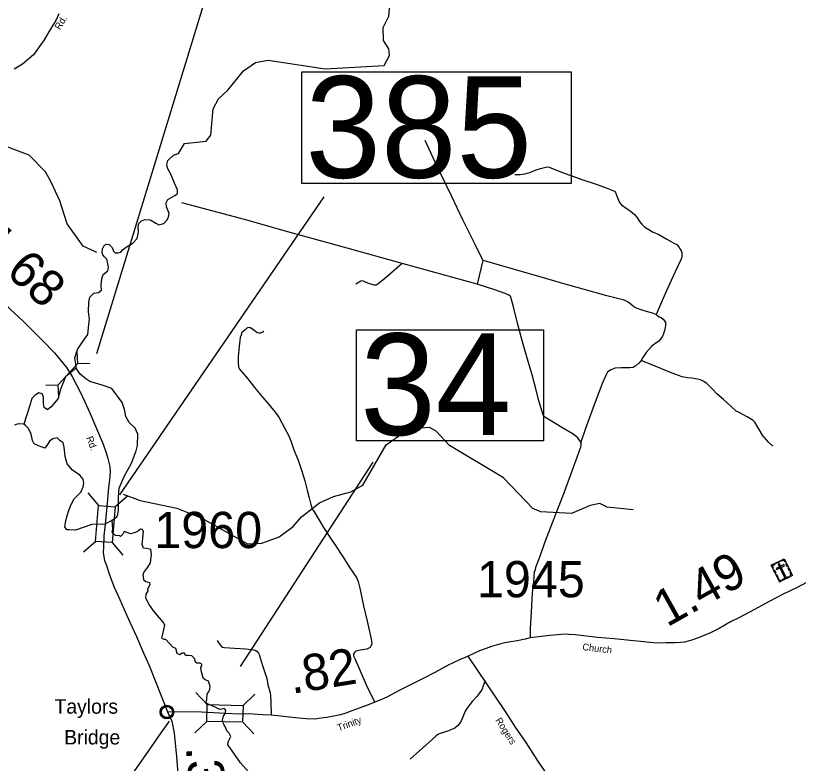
# Model space of a CAD drawing. Extents: x 2093524 to 2270757, y 289120 to 570408.
# Drawn here: x 2225397 to 2236187, y 398711 to 409015 of the extents above; entities that cross this region are included whole.
import ezdxf

# ---------------------------------------------------------------- set-up
doc = ezdxf.new("R2010")
doc.units = 0
for name, color, linetype in [('Exist Civil Demographics Community CELL', 7, 'Continuous'), ('Exist Civil Demographics Community Label', 7, 'Continuous'), ('Exist Cultural Cemetery CELL', 7, 'Continuous'), ('Exist Hydrographic Creek Single Shore', 7, 'Continuous'), ('Exist Hydrographic Misc Water Feature', 7, 'Continuous'), ('Exist Road Non-System Type 51', 7, 'Continuous'), ('Exist Road Secondary Mileage Hundredths English Label', 7, 'Continuous'), ('Exist Road Secondary Structure Culvert CELL', 7, 'Continuous'), ('Exist Road Secondary Structure Culvert Number Label', 7, 'Continuous'), ('Exist Road Secondary Structure Standard Bridge CELL', 7, 'Continuous'), ('Exist Road Secondary Structure Standard Bridge Number Label', 7, 'Continuous'), ('Exist Road Secondary Type 51 Attributed', 7, 'Continuous'), ('Exist Road Secondary Type 51 Label', 7, 'Continuous'), ('Exist Road Secondary Type 51 Number Label', 7, 'Continuous')]:
    doc.layers.add(name, color=color, linetype=linetype)

msp = doc.modelspace()

# ---------------------------------------------------------------- linework, layer by layer
at = {"layer": 'Exist Civil Demographics Community CELL'}
msp.add_lwpolyline([(2227404, 399430), (2227405, 399436), (2227407, 399443), (2227410, 399450), (2227413, 399455), (2227416, 399461), (2227420, 399466), (2227424, 399471), (2227429, 399475), (2227434, 399480), (2227440, 399484), (2227444, 399486), (2227449, 399489), (2227455, 399491), (2227461, 399493), (2227465, 399494), (2227470, 399495), (2227474, 399496), (2227480, 399496), (2227485, 399496), (2227490, 399495), (2227495, 399495), (2227500, 399494), (2227505, 399492), (2227510, 399490), (2227517, 399487), (2227523, 399484), (2227528, 399480), (2227533, 399476), (2227537, 399473), (2227541, 399469), (2227545, 399464), (2227548, 399460), (2227551, 399455), (2227553, 399449), (2227555, 399444), (2227557, 399439), (2227558, 399435), (2227559, 399429), (2227560, 399424), (2227560, 399418), (2227560, 399412), (2227559, 399407), (2227559, 399401), (2227557, 399395), (2227555, 399389), (2227553, 399384), (2227550, 399378), (2227546, 399373), (2227543, 399368), (2227539, 399363), (2227533, 399358), (2227528, 399354), (2227523, 399351), (2227519, 399348), (2227512, 399345), (2227505, 399342), (2227499, 399341), (2227492, 399340), (2227488, 399339), (2227484, 399339), (2227478, 399339), (2227474, 399339), (2227468, 399340), (2227462, 399341), (2227458, 399343), (2227452, 399344), (2227448, 399346), (2227444, 399349), (2227437, 399353), (2227431, 399357), (2227427, 399362), (2227422, 399366), (2227419, 399370), (2227416, 399375), (2227412, 399382), (2227410, 399385), (2227408, 399389), (2227406, 399397), (2227404, 399404), (2227404, 399410), (2227403, 399416), (2227403, 399421), (2227404, 399427)], close=True, dxfattribs=at)
for radius in [94.3, 76.7]:
    msp.add_circle((2227482, 399418), radius, dxfattribs=at)
at = {"layer": 'Exist Cultural Cemetery CELL'}
for points in [[(2235815, 401441), (2235994, 401528), (2236105, 401299), (2235926, 401212)], [(2236013, 401489), (2236003, 401484), (2235989, 401513), (2235952, 401495), (2235948, 401505), (2235994, 401528)], [(2235834, 401402), (2235844, 401407), (2235830, 401436), (2235867, 401453), (2235862, 401463), (2235815, 401441)], [(2235882, 401473), (2235928, 401496), (2235933, 401486), (2235887, 401463)], [(2235882, 401397), (2235890, 401381), (2235996, 401432), (2235987, 401449)], [(2235926, 401462), (2235909, 401454), (2235998, 401272), (2236015, 401280)], [(2236035, 401418), (2236016, 401457), (2236026, 401462), (2236045, 401423)], [(2236064, 401359), (2236045, 401398), (2236055, 401403), (2236074, 401364)], [(2235866, 401335), (2235847, 401374), (2235858, 401379), (2235877, 401340)], [(2235896, 401275), (2235877, 401314), (2235887, 401319), (2235906, 401280)], [(2236076, 401284), (2236071, 401295), (2236090, 401304), (2236073, 401341), (2236083, 401345), (2236105, 401299)], [(2235956, 401226), (2235951, 401237), (2235931, 401227), (2235914, 401263), (2235904, 401258), (2235926, 401212)], [(2235973, 401247), (2236049, 401284), (2236054, 401274), (2235978, 401237)]]:
    msp.add_lwpolyline(points, close=True, dxfattribs=at)
at = {"layer": 'Exist Hydrographic Creek Single Shore'}
for points in [[(2226588, 405750), (2226595, 405801), (2226619, 405846), (2226645, 405867), (2226687, 405862), (2226729, 405822), (2226748, 405768), (2226769, 405745), (2226809, 405745), (2226846, 405757), (2226868, 405787), (2226935, 405834), (2227013, 405881), (2227072, 405944), (2227093, 406034), (2227086, 406104), (2227097, 406151), (2227130, 406188), (2227177, 406207), (2227252, 406202), (2227332, 406156), (2227372, 406132), (2227438, 406151), (2227480, 406195), (2227506, 406240), (2227515, 406287), (2227479, 406382), (2227470, 406435), (2227496, 406482), (2227590, 406538), (2227630, 406566), (2227630, 406615), (2227585, 406707), (2227534, 406840), (2227494, 406904), (2227480, 406963), (2227494, 407017), (2227571, 407094), (2227640, 407116), (2227726, 407254), (2228022, 407286), (2228088, 407370), (2228118, 407730), (2228192, 407870), (2228324, 407988), (2228539, 408256), (2228704, 408368), (2228879, 408400), (2229663, 408283), (2230479, 408329), (2230553, 408466), (2230544, 408558), (2230468, 408671), (2230466, 408854), (2230540, 409007), (2230571, 409341)], [(2226815, 402381), (2226826, 402503), (2226893, 402663), (2226996, 402847), (2227058, 403017), (2227076, 403091), (2227080, 403247), (2227046, 403330), (2226961, 403408), (2226914, 403493), (2226896, 403587), (2226865, 403685), (2226725, 403878), (2226591, 403924), (2226419, 403971), (2226365, 404011), (2226288, 404075), (2226232, 404159), (2226225, 404218), (2226215, 404300), (2226250, 404415), (2226325, 404525), (2226393, 404621), (2226408, 404764), (2226417, 404832), (2226400, 404934), (2226407, 405065), (2226419, 405137), (2226476, 405189), (2226541, 405201), (2226581, 405234), (2226576, 405299), (2226584, 405388), (2226604, 405446), (2226668, 405498), (2226677, 405553), (2226670, 405595), (2226652, 405661), (2226621, 405691), (2226600, 405717), (2226588, 405750)], [(2226232, 404159), (2226084, 404037), (2226013, 403852), (2225983, 403741), (2225889, 403624), (2225837, 403584), (2225788, 403617), (2225781, 403669), (2225781, 403758), (2225762, 403805), (2225718, 403816), (2225666, 403786), (2225622, 403741), (2225589, 403629), (2225508, 403384)], [(2226076, 401970), (2226087, 402056), (2226126, 402186), (2226162, 402277), (2226203, 402358), (2226295, 402450), (2226328, 402520), (2226336, 402570), (2226328, 402628), (2226283, 402683), (2226181, 402753), (2226109, 402840), (2226082, 402940), (2226066, 403068), (2226051, 403128), (2226008, 403161), (2225970, 403195), (2225909, 403185), (2225864, 403149), (2225837, 403105), (2225801, 403056), (2225764, 403067), (2225712, 403086), (2225653, 403115), (2225628, 403160), (2225609, 403248), (2225573, 403326), (2225539, 403363), (2225508, 403384), (2225432, 403388), (2225381, 403373)], [(2226726, 402060), (2226790, 402107), (2226808, 402140), (2226815, 402201), (2226815, 402381)], [(2226726, 402060), (2226631, 402006), (2226446, 402002), (2226224, 401923), (2226134, 401930), (2226103, 401927), (2226076, 401970)], [(2228289, 399397), (2228292, 399417), (2228295, 399440), (2228287, 399453), (2228271, 399468), (2228239, 399457), (2228213, 399451), (2228176, 399473), (2228108, 399505), (2228064, 399521), (2228043, 399529), (2228024, 399551), (2228033, 399591), (2228037, 399669), (2228060, 399697), (2228075, 399731), (2228078, 399771), (2228063, 399816), (2228056, 399842), (2228009, 399861), (2227984, 399883), (2227961, 399971), (2227948, 400031), (2227965, 400053), (2227963, 400077), (2227935, 400090), (2227895, 400090), (2227875, 400107), (2227864, 400155), (2227828, 400193), (2227773, 400197), (2227739, 400197), (2227724, 400229), (2227718, 400231), (2227691, 400227), (2227661, 400205), (2227625, 400225), (2227604, 400295), (2227562, 400311), (2227469, 400419), (2227444, 400419), (2227414, 400437), (2227421, 400474), (2227454, 400617), (2227429, 400655), (2227300, 400809), (2227240, 400899), (2227190, 400985), (2227197, 401044), (2227222, 401090), (2227219, 401117), (2227252, 401177), (2227245, 401198), (2227193, 401214), (2227163, 401237), (2227159, 401284), (2227156, 401310), (2227166, 401343), (2227220, 401414), (2227254, 401472), (2227269, 401590), (2227262, 401660), (2227202, 401670), (2227158, 401677), (2227143, 401723), (2227158, 401900), (2227147, 401932), (2227117, 401936), (2227092, 401915), (2227050, 401892), (2226979, 401874), (2226894, 401904), (2226873, 401868), (2226842, 401839), (2226831, 401845), (2226772, 401849), (2226729, 401893), (2226736, 401944), (2226726, 402060)], [(2229189, 397935), (2228499, 398719), (2228352, 398929), (2228322, 398968), (2228325, 399007), (2228362, 399081), (2228340, 399128), (2228310, 399160), (2228292, 399209), (2228271, 399235), (2228256, 399267), (2228251, 399308), (2228264, 399364), (2228289, 399397)]]:
    msp.add_lwpolyline(points, dxfattribs=at)
at = {"layer": 'Exist Hydrographic Misc Water Feature'}
for points in [[(2226518, 405751), (2226326, 405840), (2226107, 406147), (2226005, 406463), (2225886, 406718), (2225810, 406861), (2225583, 407092), (2225043, 407293)], [(2226879, 402422), (2227112, 402332), (2227621, 402226), (2227964, 402088), (2228592, 401735), (2228791, 401744), (2229032, 401831), (2229223, 401975), (2229338, 402107), (2229587, 402302), (2229777, 402387), (2230018, 402454), (2230184, 402546), (2230505, 403101), (2230819, 403321), (2230853, 403320)], [(2233910, 402203), (2233552, 402243), (2233451, 402291), (2233318, 402264), (2233061, 402154), (2232636, 402176), (2232527, 402224), (2232124, 402645), (2231379, 403090), (2231195, 403290), (2231102, 403338), (2230853, 403320)]]:
    msp.add_lwpolyline(points, dxfattribs=at)
at = {"layer": 'Exist Road Non-System Type 51'}
for p, q in [((2231838, 405641), (2231761, 405315)), ((2231761, 405315), (2230725, 405600))]:
    msp.add_line(p, q, dxfattribs=at)
for points in [[(2231037, 407300), (2231178, 407001), (2231401, 406535), (2231558, 406205), (2231727, 405866), (2231838, 405641)], [(2232281, 406828), (2232347, 406827), (2232415, 406835), (2232447, 406844), (2232488, 406852), (2232574, 406889), (2232634, 406909), (2232708, 406928), (2232734, 406930), (2232754, 406926), (2232924, 406859), (2233215, 406754), (2233401, 406693), (2233538, 406644), (2233632, 406605), (2233654, 406596), (2233666, 406580), (2233682, 406542), (2233709, 406474), (2233723, 406442), (2233748, 406406), (2233828, 406353), (2233870, 406323), (2233927, 406274), (2233959, 406238), (2233999, 406178), (2234023, 406147), (2234070, 406101), (2234128, 406066), (2234176, 406038), (2234263, 405997), (2234375, 405935), (2234482, 405877), (2234514, 405859), (2234538, 405831), (2234560, 405799), (2234574, 405775), (2234580, 405747), (2234579, 405685), (2234567, 405651), (2234516, 405545), (2234457, 405415), (2234349, 405170), (2234229, 404895)], [(2230725, 405600), (2229968, 405812), (2229149, 406035), (2228551, 406204), (2227690, 406435)], [(2234229, 404895), (2234179, 404914), (2234063, 404946), (2233967, 404977), (2233921, 405004), (2233881, 405034), (2233840, 405068), (2233802, 405091), (2233774, 405097), (2233714, 405113), (2233546, 405155), (2233223, 405247), (2232939, 405326), (2232642, 405410), (2232243, 405527), (2231893, 405626), (2231838, 405641)], [(2230725, 405600), (2230481, 405390), (2230394, 405318), (2230378, 405306), (2230364, 405301), (2230346, 405299), (2230294, 405315), (2230254, 405328), (2230204, 405352), (2230179, 405360), (2230157, 405358), (2230086, 405315)], [(2233190, 403137), (2233148, 403195), (2233125, 403217), (2233082, 403248), (2232929, 403341), (2232786, 403426), (2232692, 403483), (2232680, 403493), (2232665, 403529), (2232616, 403692), (2232568, 403870), (2232517, 404067), (2232465, 404251), (2232383, 404518), (2232317, 404775), (2232254, 405021), (2232229, 405117), (2232222, 405139), (2232216, 405151), (2232198, 405162), (2232146, 405186), (2232004, 405237), (2231761, 405315)], [(2234229, 404895), (2234268, 404865), (2234294, 404853), (2234322, 404832), (2234344, 404810), (2234358, 404784), (2234357, 404746), (2234353, 404718), (2234343, 404678), (2234326, 404618), (2234314, 404596), (2234298, 404570), (2234264, 404529), (2234241, 404517), (2234209, 404493), (2234165, 404454), (2234127, 404412), (2234090, 404374), (2234044, 404306), (2234021, 404262)], [(2228820, 404663), (2228796, 404647), (2228774, 404637), (2228752, 404637), (2228726, 404644), (2228704, 404660), (2228668, 404690), (2228637, 404712), (2228620, 404715), (2228602, 404719), (2228586, 404709), (2228562, 404687), (2228536, 404665), (2228516, 404649), (2228504, 404617), (2228492, 404579), (2228487, 404537), (2228480, 404462), (2228467, 404314), (2228463, 404241), (2228470, 404173), (2228482, 404145), (2228517, 404105), (2228597, 404012), (2228692, 403890), (2228805, 403753), (2228886, 403654), (2228973, 403549), (2229013, 403501), (2229031, 403471), (2229108, 403324), (2229159, 403235), (2229190, 403155), (2229233, 403033), (2229290, 402888), (2229343, 402738), (2229384, 402603), (2229415, 402477), (2229444, 402371), (2229465, 402279), (2229483, 402216), (2229506, 402184), (2229581, 402062), (2229643, 401963), (2229738, 401816), (2229799, 401727), (2229902, 401565), (2230006, 401404), (2230095, 401273), (2230107, 401249), (2230117, 401219), (2230140, 401125), (2230194, 400882), (2230242, 400668), (2230293, 400445), (2230308, 400373), (2230304, 400349), (2230294, 400327), (2230285, 400307), (2230237, 400286), (2230147, 400270), (2230093, 400256), (2230077, 400249), (2230069, 400237), (2230055, 400217), (2230056, 400191), (2230074, 400157), (2230145, 399986), (2230249, 399753), (2230347, 399554)], [(2234021, 404262), (2233987, 404225), (2233947, 404189), (2233930, 404179), (2233908, 404167), (2233864, 404162), (2233814, 404162), (2233744, 404161), (2233662, 404158), (2233626, 404144), (2233602, 404134), (2233556, 404100), (2233533, 404058), (2233487, 403953), (2233386, 403687), (2233251, 403326), (2233190, 403137)], [(2235838, 403081), (2235781, 403134), (2235714, 403206), (2235692, 403235), (2235648, 403313), (2235619, 403357), (2235589, 403411), (2235565, 403434), (2235541, 403450), (2235482, 403486), (2235420, 403517), (2235364, 403549), (2235332, 403566), (2235257, 403634), (2235155, 403723), (2235064, 403802), (2235008, 403862), (2234961, 403907), (2234925, 403945), (2234877, 403980), (2234839, 403994), (2234799, 404006), (2234720, 404019), (2234654, 404023), (2234588, 404038), (2234536, 404054), (2234424, 404099), (2234213, 404185), (2234021, 404262)], [(2233190, 403137), (2233189, 403107), (2233183, 403065), (2233167, 403019), (2233134, 402925), (2232960, 402448), (2232797, 402033), (2232690, 401748), (2232623, 401561), (2232566, 401411), (2232557, 401379), (2232547, 401347), (2232536, 401215), (2232519, 401061), (2232504, 400793), (2232491, 400569), (2232490, 400439)], [(2228175, 400406), (2228197, 400366), (2228235, 400322), (2228251, 400314), (2228277, 400309), (2228416, 400298), (2228569, 400287), (2228674, 400274), (2228699, 400272), (2228724, 400258), (2228744, 400231), (2228756, 400209), (2228797, 400071), (2228860, 399878), (2228875, 399794), (2228908, 399684), (2228910, 399646), (2228913, 399556), (2228921, 399376)], [(2231870, 399846), (2231842, 399780), (2231829, 399734), (2231787, 399672), (2231761, 399637), (2231692, 399561), (2231658, 399523), (2231615, 399466), (2231593, 399428), (2231576, 399382), (2231556, 399338), (2231538, 399298), (2231514, 399259), (2231489, 399229), (2231453, 399197), (2231405, 399175), (2231365, 399160), (2231296, 399138), (2231250, 399123), (2231226, 399111), (2231194, 399089), (2231091, 398992), (2230970, 398889), (2230835, 398768)], [(2227229, 398877), (2227401, 399132), (2227518, 399293)], [(2227014, 398569), (2227229, 398877)]]:
    msp.add_lwpolyline(points, dxfattribs=at)
at = {"layer": 'Exist Road Secondary Structure Culvert CELL'}
for p, q in [((2226240, 404383), (2226251, 404217)), ((2225982, 403926), (2226251, 404217)), ((2226418, 404219), (2226251, 404217)), ((2225815, 403924), (2225982, 403926)), ((2225993, 403760), (2225982, 403926))]:
    msp.add_line(p, q, dxfattribs=at)
at = {"layer": 'Exist Road Secondary Structure Culvert Number Label'}
msp.add_line((2226515, 404361), (2228111, 409560), dxfattribs=at)
at = {"layer": 'Exist Road Secondary Structure Standard Bridge CELL'}
for p, q in [((2226390, 402437), (2226538, 402265)), ((2226941, 402394), (2226769, 402247)), ((2226503, 401770), (2226331, 401623)), ((2226729, 401753), (2226876, 401581)), ((2227880, 399685), (2228036, 399521)), ((2228532, 399508), (2228696, 399664)), ((2227867, 399133), (2228031, 399289)), ((2228526, 399281), (2228683, 399117))]:
    msp.add_line(p, q, dxfattribs=at)
for points in [[(2226769, 402247), (2226730, 401753), (2226499, 401770), (2226538, 402265)], [(2228036, 399521), (2228532, 399509), (2228526, 399277), (2228031, 399289)]]:
    msp.add_lwpolyline(points, close=True, dxfattribs=at)
at = {"layer": 'Exist Road Secondary Structure Standard Bridge Number Label'}
for p, q in [((2226835, 402409), (2229650, 406519)), ((2228499, 400045), (2230326, 402860))]:
    msp.add_line(p, q, dxfattribs=at)
for points in [[(2229342, 408239), (2233057, 408239), (2233057, 406702), (2229342, 406702)], [(2230097, 404685), (2232674, 404685), (2232674, 403156), (2230097, 403156)]]:
    msp.add_lwpolyline(points, close=True, dxfattribs=at)
at = {"layer": 'Exist Road Secondary Type 51 Attributed'}
for points in [[(2225994, 409042), (2225949, 408948), (2225883, 408837), (2225842, 408771), (2225791, 408681), (2225644, 408473), (2225491, 408348), (2225377, 408278)], [(2224874, 405381), (2225504, 404798), (2225766, 404539), (2225933, 404366), (2226097, 404167), (2226178, 404040), (2226298, 403811), (2226420, 403540), (2226603, 403110), (2226647, 402989), (2226669, 402911), (2226694, 402804), (2226698, 402723), (2226690, 402620), (2226679, 402511), (2226661, 402298), (2226631, 402006)], [(2226631, 402006), (2226612, 401846), (2226606, 401693), (2226604, 401611), (2226624, 401505), (2226649, 401439), (2226682, 401335), (2226710, 401258), (2226757, 401140), (2226831, 400977), (2226894, 400833), (2226973, 400658), (2227063, 400461), (2227156, 400244), (2227236, 400060), (2227491, 399421)], [(2236298, 401203), (2236171, 401134), (2235970, 401037), (2235793, 400947), (2235522, 400801), (2235367, 400716), (2235253, 400659), (2235094, 400570), (2235023, 400531), (2234965, 400503), (2234909, 400481), (2234845, 400456), (2234734, 400415), (2234668, 400393), (2234620, 400382), (2234566, 400376), (2234490, 400373), (2234366, 400370), (2234242, 400369), (2234136, 400378), (2234016, 400389), (2233914, 400398), (2233650, 400426), (2233418, 400444), (2233230, 400467), (2233114, 400480), (2233020, 400485), (2232976, 400489), (2232916, 400486), (2232760, 400473), (2232644, 400460), (2232490, 400439), (2232421, 400424), (2232309, 400399), (2232197, 400382), (2232139, 400372), (2232085, 400358), (2232021, 400339), (2231958, 400320), (2231882, 400294), (2231794, 400261), (2231637, 400190)], [(2231637, 400190), (2231517, 400139), (2231358, 400064), (2231175, 399964), (2231016, 399881), (2230841, 399794), (2230683, 399714), (2230514, 399625), (2230430, 399587), (2230347, 399554), (2230269, 399521), (2230131, 399470), (2230032, 399433), (2229950, 399403), (2229876, 399380), (2229784, 399361), (2229689, 399343), (2229611, 399332), (2229519, 399321), (2229401, 399326), (2229257, 399337), (2229129, 399350), (2228921, 399376), (2228807, 399379), (2228603, 399392), (2228487, 399388), (2228289, 399397)], [(2236519, 395048), (2236055, 395246), (2235963, 395273), (2235742, 395352), (2235706, 395373), (2235668, 395407), (2235446, 395631), (2235319, 395768), (2235146, 395935), (2234966, 396119), (2234318, 396757), (2234150, 396912), (2233858, 397193), (2233287, 397812), (2233061, 398067), (2232997, 398146), (2232914, 398267), (2232720, 398568), (2232598, 398747), (2232436, 398997), (2232288, 399208), (2232149, 399425), (2231637, 400190)], [(2228289, 399397), (2227958, 399415), (2227491, 399421)], [(2227491, 399421), (2227507, 399379), (2227549, 399292), (2227583, 399126), (2227614, 398803), (2227681, 397977), (2227698, 397801), (2227719, 397631)]]:
    msp.add_lwpolyline(points, dxfattribs=at)

# ---------------------------------------------------------------- texts
at = {"layer": 'Exist Civil Demographics Community Label'}
for s, p in [('Taylors', (2225932, 399395)), ('Bridge', (2226066, 398971))]:
    msp.add_text(s, height=200, dxfattribs=at).set_placement(p)
at = {"layer": 'Exist Road Secondary Mileage Hundredths English Label'}
for s, rotation, p in [('1.68', 317.2499, (2224837, 405843)), ('1.49', 29.2061, (2234375, 400581)), ('.82', 9.187, (2229205, 399667)), ('.34', 274.5755, (2227743, 398934))]:
    msp.add_text(s, height=500, rotation=rotation, dxfattribs=at).set_placement(p)
at = {"layer": 'Exist Road Secondary Structure Standard Bridge Number Label'}
for s, p in [('385', (2229392, 406781)), ('34', (2230147, 403235))]:
    msp.add_text(s, height=1400, dxfattribs=at).set_placement(p)
at = {"layer": 'Exist Road Secondary Type 51 Label'}
for s, rotation, p in [('Rd.', 58.7186, (2226008, 408812)), ('Rd.', 290.562, (2226368, 403198)), ('Church', 353.1993, (2233206, 400272)), ('Trinity', 20.503, (2229851, 399152)), ('Rogers', 302.7733, (2232006, 399303))]:
    msp.add_text(s, height=95, rotation=rotation, dxfattribs=at).set_placement(p)
at = {"layer": 'Exist Road Secondary Type 51 Number Label'}
for s, p in [('1960', (2227308, 401677)), ('1945', (2231756, 400999))]:
    msp.add_text(s, height=500, dxfattribs=at).set_placement(p)

doc.saveas('drawing.dxf')
